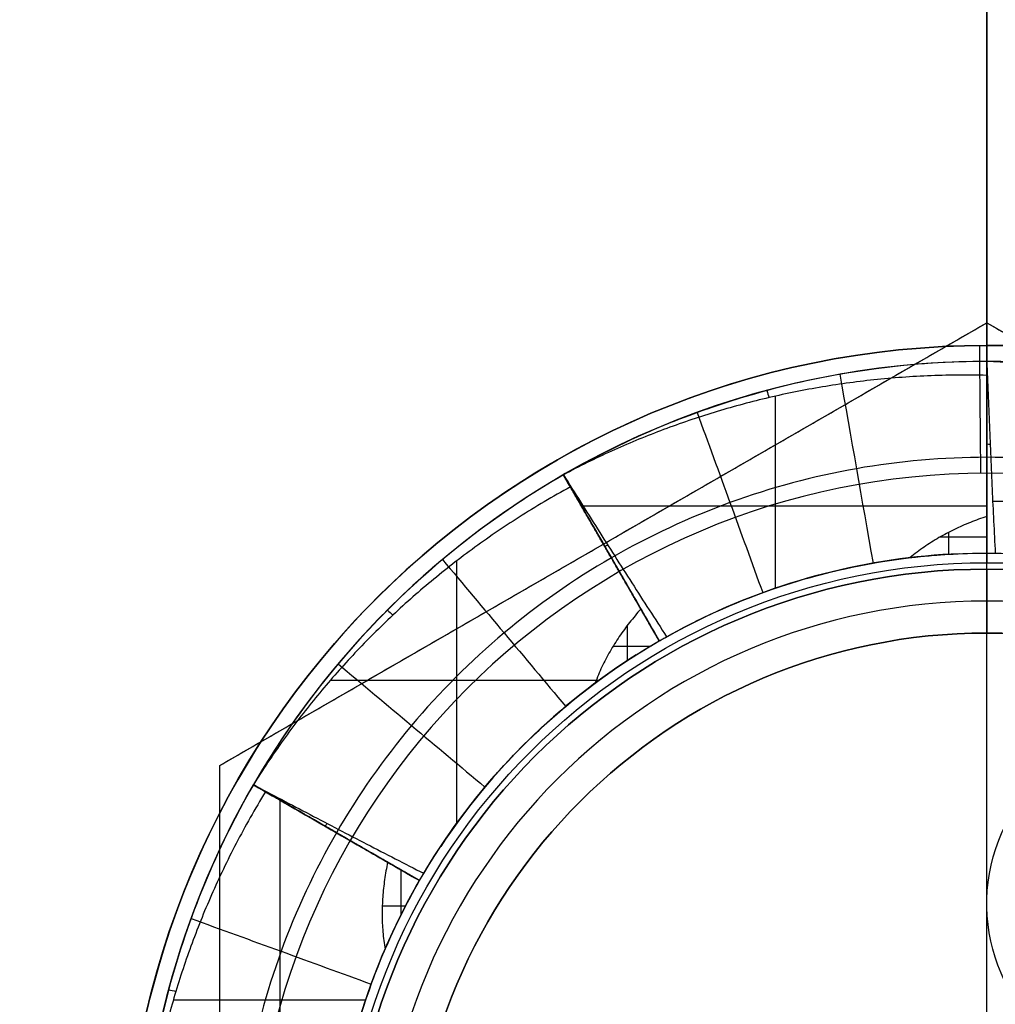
# Model space of a CAD drawing. Header units: millimetres. Extents: x -657 to 864, y -831 to 851.
# Tile 476 of 656: x 252 to 267, y 2 to 18. Entities that reach past the tile are written whole.
import ezdxf

# ---------------------------------------------------------------- set-up
doc = ezdxf.new("R2010")
doc.units = ezdxf.units.MM
doc.layers.add('Default', color=7, linetype='Continuous', true_color=0x000000)

# ---------------------------------------------------------------- blocks, each defined once
blk = doc.blocks.new('M20_TEETH_WASHER')
at = {"layer": 'Default'}
for p, q in [((-11.063, 0.091), (-11.063, 6.387)), ((-13.25, 0, -0.05), (-13.141, 0, -0.05)), ((-13.141, 0, -0.05), (-13.141, 0, 0)), ((-11.75, 0, 1.687), (-10.25, 0, 1.687)), ((-11.75, 0, 1), (-11.75, 0, 1.687)), ((-11.641, 0, -0.008), (-11.641, 0, 0)), ((-10.991, -6.32), (-10.991, 0)), ((-10.25, 0, -0.018), (-10.991, 0, -0.018)), ((-10.503, -0.731, 1), (-10.503, 0, 1)), ((-10.574, -0.6, 1), (-10.232, -0.6, 1)), ((-12.706, -3.312), (-9.7, -3.312)), ((-10.176, -5.875, 1.687), (-8.877, -5.125, 1.687)), ((-8.877, -5.125, -0.018), (-9.519, -5.496, -0.018)), ((-8.796, -5.846, 1), (-8.796, -5.263, 1)), ((-9.115, -5.627, 1), (-8.567, -5.627, 1)), ((-10.081, -5.82, -0.008), (-10.081, -5.82, 0)), ((-10.176, -5.875, 1), (-10.176, -5.875, 1.687)), ((-8.262, -10.27), (-8.262, -6.066)), ((-11.475, -6.625, -0.05), (-11.38, -6.57, -0.05)), ((-11.38, -6.57, -0.05), (-11.38, -6.57, 0)), ((-10.125, -8.3), (-6.014, -8.3)), ((-5.875, -10.176, 1.687), (-5.125, -8.877, 1.687)), ((-5.125, -8.877, -0.018), (-5.496, -9.519, -0.018)), ((-5.295, -9.171, 1), (-4.578, -9.171, 1)), ((-4.732, -9.459, 1), (-4.732, -9.092, 1)), ((-3.258, -12.728), (-3.258, -9.718)), ((-5.82, -10.081, -0.008), (-5.82, -10.081, 0)), ((-5.875, -10.176, 1), (-5.875, -10.176, 1.687)), ((-6.387, -11.063), (-0.091, -11.063)), ((-6.625, -11.475, -0.05), (-6.57, -11.38, -0.05)), ((-6.57, -11.38, -0.05), (-6.57, -11.38, 0))]:
    blk.add_line(p, q, dxfattribs=at)
for centre, radius, start, end in [((0, 0, 0.45), 13.25, 0, 180), ((0, 0, 0.45), 13.25, 180, 0), ((0, 0, 1.169), 10.25, 182.3524, 206.4762), ((0, 0, 1.169), 10.25, 212.3524, 236.4762), ((0, 0, 1.169), 10.25, 242.3524, 266.4762)]:
    blk.add_arc(centre, radius, start, end, dxfattribs=at)
at = {"layer": 'Default', "extrusion": (4.9645e-05, -1.33023e-05, 1)}
blk.add_arc((0, 0, 0.999), 13.25, 150, 180, dxfattribs=at)
at = {"layer": 'Default', "extrusion": (0, 0, -1)}
for centre, start, end in [((0, 0), 330.738, 0), ((0, 0, -1), 353.2763, 0), ((0, 0, -1), 323.2763, 330), ((0, 0), 300.738, 330), ((0, 0, -1), 293.2763, 300), ((0, 0), 270.738, 300)]:
    blk.add_arc(centre, 10.25, start, end, dxfattribs=at)
at = {"layer": 'Default', "extrusion": (4.9645e-05, 1.33023e-05, 1)}
blk.add_arc((0, 0, 0.999), 13.25, 180, 210, dxfattribs=at)
at = {"layer": 'Default', "extrusion": (3.63427e-05, 3.63427e-05, 1)}
blk.add_arc((0, 0, 0.999), 13.25, 210, 240, dxfattribs=at)
at = {"layer": 'Default', "extrusion": (-1.33023e-05, -4.9645e-05, -1)}
blk.add_arc((0, 0, -0.999), 13.25, 270, 300, dxfattribs=at)
at = {"layer": 'Default'}
for points, degree in [([(-11.475, 6.625, -0.1), (-11.764, 6.124, -0.086), (-12.277, 5.084, -0.058), (-12.835, 3.438, -0.026), (-13.174, 1.733, -0.005), (-13.25, 0.578), (-13.25, 0)], 3), ([(-11.286, 6.516, 0), (-11.451, 6.246, 0), (-11.756, 5.707, 0), (-12.141, 4.901, 0), (-12.463, 4.097, 0), (-12.727, 3.291, 0), (-12.938, 2.481, 0), (-13.097, 1.663, 0), (-13.204, 0.838, 0), (-13.241, 0.28), (-13.25, 0)], 3), ([(-10.25, 0, 1), (-10.25, 0.596, 1.16), (-10.146, 1.789, 1.479), (-9.681, 3.524, 1.944), (-9.175, 4.609, 2.235), (-8.877, 5.125, 2.373)], 3), ([(-13.25, 0), (-12.917, 0.013), (-12.25, 0.039), (-11.25, 0.081), (-10.583, 0.114), (-10.249, 0.132)], 3), ([(-13.032, 0, 0), (-13.068, 0, -0.017), (-13.141, 0, -0.05), (-13.213, 0, -0.083), (-13.25, 0, -0.1)], 3), ([(-13.032, 0, 0), (-13.068, 0, 0), (-13.141, 0, 0), (-13.214, 0), (-13.25, 0)], 3), ([(-13.25, 0), (-13.25, 0, -0.05), (-13.25, 0, -0.1)], 2), ([(-13.25, 0, 1), (-12.038, 0, 1), (-10.826, 0, 1)], 2), ([(-10.25, 0, 2.373), (-11.75, 0, 1.687), (-13.25, 0, 1)], 2), ([(-13.25, 0, -0.1), (-13.25, -0.579, -0.086), (-13.174, -1.736, -0.058), (-12.835, -3.44, -0.026), (-12.276, -5.086, -0.005), (-11.764, -6.125), (-11.475, -6.625)], 3), ([(-13.25, 0, 1), (-13.25, 0, 0.5), (-13.25, 0)], 2), ([(-13.25, 0, 1), (-12.25, 0, 1), (-11.25, 0, 1), (-10.25, 0, 1)], 3), ([(-13.032, 0, 0), (-13.04, -0.316, 0), (-13.034, -0.936, 0), (-12.965, -1.826, 0), (-12.842, -2.683, 0), (-12.668, -3.513, 0), (-12.445, -4.321, 0), (-12.174, -5.108, 0), (-11.854, -5.877, 0), (-11.607, -6.378), (-11.475, -6.625)], 3), ([(-10.25, 0), (-11.641, 0, 0), (-13.032, 0, 0)], 2), ([(-13.032, 0, 0), (-12.703, 0, 0), (-12.058, 0, -0.003), (-11.13, 0, -0.014), (-10.539, 0, -0.027), (-10.25, 0, -0.036)], 3), ([(-11.95, 0.052, 0), (-11.951, 0.034, -0.002), (-11.952, 0.017, -0.003), (-11.954, 0, -0.005)], 3), ([(-10.25, 0, 1.256), (-10.345, 0, 1.214), (-10.536, 0, 1.129), (-10.729, 0, 1.043), (-10.826, 0, 1)], 3), ([(-10.826, 0, 1), (-10.797, -0.087, 1), (-10.734, -0.259, 1), (-10.624, -0.509, 1), (-10.496, -0.751, 1), (-10.349, -0.983, 1), (-10.238, -1.129, 1), (-10.18, -1.2, 1)], 3), ([(-10.25, 0, 1), (-10.538, 0, 1), (-10.826, 0, 1)], 2), ([(-10.25, 0, -0.036), (-10.25, 0.022, -0.03), (-10.25, 0.066, -0.018), (-10.249, 0.11, -0.006), (-10.249, 0.132)], 3), ([(-10.18, -1.2, 1), (-10.203, -1.001, 1.045), (-10.238, -0.601, 1.132), (-10.25, -0.2, 1.215), (-10.25, 0, 1.256)], 3), ([(-10.25, 0, 1.256), (-10.25, 0, 1.814), (-10.25, 0, 2.373)], 2), ([(-10.25, 0), (-10.25, 0, -0.018), (-10.25, 0, -0.036)], 2), ([(-10.25, 0), (-10.25, 0, 0.5), (-10.25, 0, 1)], 2), ([(-8.877, -5.125, 1), (-9.175, -4.609, 1.16), (-9.681, -3.524, 1.479), (-10.146, -1.789, 1.944), (-10.25, -0.596, 2.235), (-10.25, 0, 2.373)], 3), ([(-13.25, 0, 1), (-12.25, 0, 1.458), (-11.25, 0, 1.915), (-10.25, 0, 2.373)], 3), ([(-13.049, -2.301, 1), (-12.064, -2.127, 1.313), (-11.079, -1.954, 1.626), (-10.094, -1.78, 1.939)], 3), ([(-12.794, -3.443, -0.027), (-12.757, -3.431, -0.018), (-12.721, -3.419, -0.009), (-12.684, -3.406, 0)], 3), ([(-12.451, -4.532, 1), (-11.511, -4.19, 1.159), (-10.572, -3.848, 1.318), (-9.632, -3.506, 1.477)], 3), ([(-11.475, -6.625), (-11.193, -6.447), (-10.628, -6.091), (-9.783, -5.555), (-9.222, -5.193), (-8.942, -5.01)], 3), ([(-8.877, -5.125, -0.036), (-8.888, -5.106, -0.03), (-8.91, -5.068, -0.018), (-8.931, -5.029, -0.006), (-8.942, -5.01)], 3), ([(-8.877, -5.125, 2.373), (-10.176, -5.875, 1.687), (-11.475, -6.625, 1)], 2), ([(-11.475, -6.625, 1), (-10.609, -6.125, 1), (-9.743, -5.625, 1), (-8.877, -5.125, 1)], 3), ([(-11.475, -6.625, 1), (-10.609, -6.125, 1.458), (-9.743, -5.625, 1.915), (-8.877, -5.125, 2.373)], 3), ([(-8.877, -5.125), (-10.081, -5.82, 0), (-11.286, -6.516, 0)], 2), ([(-11.286, -6.516, 0), (-11.001, -6.351, 0), (-10.442, -6.029, -0.003), (-9.639, -5.565, -0.014), (-9.127, -5.269, -0.027), (-8.877, -5.125, -0.036)], 3), ([(-8.877, -5.125, 1.256), (-8.959, -5.172, 1.214), (-9.124, -5.268, 1.129), (-9.292, -5.364, 1.043), (-9.376, -5.413, 1)], 3), ([(-8.877, -5.125, 1), (-9.126, -5.269, 1), (-9.376, -5.413, 1)], 2), ([(-8.216, -6.129, 1), (-8.336, -5.968, 1.045), (-8.566, -5.639, 1.132), (-8.777, -5.298, 1.215), (-8.877, -5.125, 1.256)], 3), ([(-8.877, -5.125, 1.256), (-8.877, -5.125, 1.814), (-8.877, -5.125, 2.373)], 2), ([(-8.877, -5.125, -0.036), (-8.877, -5.125, -0.018), (-8.877, -5.125)], 2), ([(-5.125, -8.877, 1), (-5.641, -8.579, 1.16), (-6.622, -7.892, 1.479), (-7.892, -6.622, 1.944), (-8.579, -5.641, 2.235), (-8.877, -5.125, 2.373)], 3), ([(-11.475, -6.625, 1), (-10.425, -6.019, 1), (-9.376, -5.413, 1)], 2), ([(-9.376, -5.413, 1), (-9.307, -5.474, 1), (-9.167, -5.591, 1), (-8.946, -5.753, 1), (-8.714, -5.898, 1), (-8.471, -6.026, 1), (-8.302, -6.097, 1), (-8.216, -6.129, 1)], 3), ([(-10.375, -5.93, 0), (-10.367, -5.946, -0.002), (-10.36, -5.961, -0.003), (-10.352, -5.977, -0.005)], 3), ([(-11.286, -6.516, 0), (-11.317, -6.534, -0.017), (-11.38, -6.57, -0.05), (-11.443, -6.607, -0.083), (-11.475, -6.625, -0.1)], 3), ([(-11.475, -6.625), (-11.443, -6.607), (-11.38, -6.57, 0), (-11.317, -6.534, 0), (-11.286, -6.516, 0)], 3), ([(-11.475, -6.625), (-11.475, -6.625, -0.05), (-11.475, -6.625, -0.1)], 2), ([(-11.475, -6.625, -0.1), (-11.185, -7.126, -0.086), (-10.541, -8.09, -0.058), (-9.395, -9.397, -0.026), (-8.088, -10.543, -0.005), (-7.125, -11.186), (-6.625, -11.475)], 3), ([(-11.286, -6.516, 0), (-11.135, -6.794, 0), (-10.82, -7.327, 0), (-10.315, -8.064, 0), (-9.779, -8.745, 0), (-9.214, -9.377, 0), (-8.617, -9.964, 0), (-7.989, -10.511, 0), (-7.328, -11.017, 0), (-6.863, -11.327), (-6.625, -11.475)], 3), ([(-10.15, -8.517, 1), (-9.384, -7.874, 1.313), (-8.618, -7.232, 1.626), (-7.852, -6.589, 1.939)], 3), ([(-8.517, -10.15, 1), (-7.874, -9.384, 1.159), (-7.231, -8.618, 1.318), (-6.589, -7.852, 1.477)], 3), ([(-6.625, -11.475), (-6.47, -11.18), (-6.159, -10.589), (-5.695, -9.702), (-5.39, -9.108), (-5.239, -8.81)], 3), ([(-5.125, -8.877, 2.373), (-5.875, -10.176, 1.687), (-6.625, -11.475, 1)], 2), ([(-6.625, -11.475, 1), (-6.125, -10.609, 1.458), (-5.625, -9.743, 1.915), (-5.125, -8.877, 2.373)], 3), ([(-5.125, -8.877), (-5.82, -10.081, 0), (-6.516, -11.286, 0)], 2), ([(-6.516, -11.286, 0), (-6.351, -11.001, 0), (-6.029, -10.442, -0.003), (-5.565, -9.639, -0.014), (-5.269, -9.127, -0.027), (-5.125, -8.877, -0.036)], 3), ([(-5.643, -9.775, 1), (-5.471, -9.475, 1), (-5.298, -9.176, 1), (-5.125, -8.877, 1)], 3), ([(-5.125, -8.877, 1.256), (-5.172, -8.959, 1.214), (-5.268, -9.124, 1.129), (-5.364, -9.292, 1.043), (-5.413, -9.376, 1)], 3), ([(-5.125, -8.877, 1), (-5.269, -9.126, 1), (-5.413, -9.376, 1)], 2), ([(-5.125, -8.877, -0.036), (-5.144, -8.866, -0.03), (-5.182, -8.844, -0.018), (-5.22, -8.821, -0.006), (-5.239, -8.81)], 3), ([(-4.05, -9.416, 1), (-4.235, -9.336, 1.045), (-4.599, -9.167, 1.132), (-4.952, -8.977, 1.215), (-5.125, -8.877, 1.256)], 3), ([(-5.125, -8.877, 1.256), (-5.125, -8.877, 1.814), (-5.125, -8.877, 2.373)], 2), ([(-5.125, -8.877, -0.036), (-5.125, -8.877, -0.018), (-5.125, -8.877)], 2), ([(0, -10.25, 1), (-0.596, -10.25, 1.16), (-1.789, -10.146, 1.479), (-3.524, -9.681, 1.944), (-4.609, -9.175, 2.235), (-5.125, -8.877, 2.373)], 3), ([(-9.358, -9.379, -0.027), (-9.332, -9.35, -0.018), (-9.307, -9.321, -0.009), (-9.282, -9.292, 0)], 3), ([(-6.625, -11.475, 1), (-6.019, -10.425, 1), (-5.413, -9.376, 1)], 2), ([(-5.413, -9.376, 1), (-5.323, -9.394, 1), (-5.142, -9.426, 1), (-4.87, -9.455, 1), (-4.597, -9.465, 1), (-4.323, -9.454, 1), (-4.141, -9.431, 1), (-4.05, -9.416, 1)], 3), ([(-4.532, -12.451, 1), (-4.19, -11.511, 1.313), (-3.848, -10.572, 1.626), (-3.506, -9.632, 1.939)], 3), ([(-6.02, -10.323, 0), (-6.005, -10.333, -0.002), (-5.991, -10.342, -0.003), (-5.977, -10.352, -0.005)], 3), ([(-6.516, -11.286, 0), (-6.534, -11.317, -0.017), (-6.57, -11.38, -0.05), (-6.607, -11.443, -0.083), (-6.625, -11.475, -0.1)], 3), ([(-6.516, -11.286, 0), (-6.534, -11.317, 0), (-6.57, -11.38, 0), (-6.607, -11.443), (-6.625, -11.475)], 3), ([(-6.516, -11.286, 0), (-6.246, -11.451, 0), (-5.706, -11.756, 0), (-4.901, -12.141, 0), (-4.097, -12.463, 0), (-3.291, -12.727, 0), (-2.481, -12.938, 0), (-1.663, -13.097, 0), (-0.838, -13.204, 0), (-0.28, -13.241), (0, -13.25)], 3), ([(-6.625, -11.475), (-6.625, -11.475, -0.05), (-6.625, -11.475, -0.1)], 2), ([(-6.625, -11.475, -0.1), (-6.124, -11.764, -0.086), (-5.084, -12.277, -0.058), (-3.438, -12.835, -0.026), (-1.733, -13.174, -0.005), (-0.578, -13.25), (0, -13.25)], 3), ([(-3.415, -12.801, -0.027), (-3.407, -12.763, -0.018), (-3.4, -12.726, -0.009), (-3.392, -12.688, 0)], 3)]:
    blk.add_open_spline(points, degree=degree, dxfattribs=at)
for points in [[(-10.176, 5.875, 1.687), (-10.176, 5.875, 1.687), (-10.518, 5.283, 1.617), (-11.098, 4.039, 1.472), (-11.631, 2.051, 1.24), (-11.75, 0.684, 1.08), (-11.75, 0, 1)], [(-11.75, 0, 1.687), (-11.75, 0, 1.687), (-11.75, -0.684, 1.617), (-11.631, -2.051, 1.472), (-11.098, -4.039, 1.24), (-10.517, -5.283, 1.08), (-10.176, -5.875, 1)], [(-10.176, -5.875, 1.687), (-10.176, -5.875, 1.687), (-9.834, -6.467, 1.617), (-9.047, -7.591, 1.472), (-7.591, -9.047, 1.24), (-6.467, -9.834, 1.08), (-5.875, -10.176, 1)], [(-5.875, -10.176, 1.687), (-5.875, -10.176, 1.687), (-5.283, -10.518, 1.617), (-4.039, -11.098, 1.472), (-2.051, -11.631, 1.24), (-0.684, -11.75, 1.08), (0, -11.75, 1)]]:
    blk.add_open_spline(points, degree=3, knots=[-0.000017, -0.000017, -0.000017, -0.000017, 0, 0.333333, 0.666667, 1, 1, 1, 1], dxfattribs=at)
blk = doc.blocks.new('M20X1_5NUT')
at = {"layer": 'Default', "color": 254, "true_color": 0xdac7e0}
for p, q in [((13.856, 0, 2), (6.928, 12, 2)), ((9, 0), (13.856, 0)), ((9, 0, 4), (13.856, 0, 4)), ((6.928, -12, 2), (13.856, 0, 2)), ((10.392, -6), (10.392, -6, 4)), ((-6.928, -12, 2), (6.928, -12, 2))]:
    blk.add_line(p, q, dxfattribs=at)
at = {"layer": 'Default', "color": 254, "true_color": 0xdac7e0, "extrusion": (0, 0, -1)}
for centre, start, end in [((0, 0), 0, 180), ((0, 0, -4), 0, 180), ((0, 0), 180, 0), ((0, 0, -4), 180, 0)]:
    blk.add_arc(centre, 9, start, end, dxfattribs=at)
at = {"layer": 'Default', "color": 254, "true_color": 0xdac7e0}
for start, end in [(0, 180), (180, 0)]:
    blk.add_arc((0, 0, 2), 9, start, end, dxfattribs=at)
for points in [[(13.856, 0), (10.392, 6), (6.928, 12)], [(13.856, 0, 4), (10.392, 6, 4), (6.928, 12, 4)], [(6.928, -12), (10.392, -6), (13.856, 0)], [(6.928, -12, 4), (10.392, -6, 4), (13.856, 0, 4)], [(9, 0), (9, 0, 2), (9, 0, 4)], [(13.856, 0, 4), (13.856, 0, 2), (13.856, 0)], [(-6.928, -12), (0, -12), (6.928, -12)], [(-6.928, -12, 4), (0, -12, 4), (6.928, -12, 4)], [(6.928, -12), (6.928, -12, 2), (6.928, -12, 4)]]:
    blk.add_open_spline(points, degree=2, dxfattribs=at)
blk = doc.blocks.new('LED_DRIVER_CE')
at = {"layer": 'Default'}
for points in [[(0, 22.5, -52.5), (0, 22.5, 6), (0, 22.5, 64.5)], [(28, 22.5, -39.5), (28, 22.5), (28, 22.5, 39.5)]]:
    blk.add_open_spline(points, degree=2, dxfattribs=at)

msp = doc.modelspace()

# ---------------------------------------------------------------- linework, layer by layer
at = {"layer": 'Default'}
for p, q in [((267.302, 9.015, 735.19), (267.302, 12.515, 735.19)), ((267.302, -12.485, 715.19), (267.302, 10.515, 715.19)), ((267.302, 9.015, 736.69), (267.302, 8.015, 736.69)), ((267.302, 9.015, 738.69), (267.302, 8.015, 738.69)), ((267.302, 1.765, 743.19), (267.302, 8.515, 743.19))]:
    msp.add_line(p, q, dxfattribs=at)
at = {"layer": 'Default', "color": 18, "true_color": 0x000000}
for centre, radius in [((267.302, -0.985, 786.549), 95), ((267.302, -0.985, 786.679), 93.757), ((267.302, -0.985, 786.81), 92.514), ((267.302, -0.985, 757.914), 91.99), ((267.302, -0.985, 772.657), 91.026), ((267.302, -0.985, 758.504), 89.539), ((267.302, -0.985, 755.319), 88.205), ((267.302, -0.985, 751.107), 86.395), ((267.302, -0.985, 753.396), 85.337), ((267.302, -0.985, 738.979), 43.812), ((267.302, -0.985, 741.424), 43.273), ((267.302, -0.985, 737.691), 10.1), ((267.302, -0.985, 735.19), 10.1), ((267.302, -0.985, 736.441), 10.1)]:
    msp.add_circle(centre, radius, dxfattribs=at)
at = {"layer": 'Default'}
for centre, radius, start, end in [((267.302, -0.985, 717.19), 13.5, 90, 270), ((267.302, -0.985, 726.19), 13.5, 90, 167.4332), ((267.302, -0.985, 717.19), 13.5, 270, 90), ((267.302, -0.985, 726.19), 13.5, 72.5668, 90), ((267.302, -0.985, 715.19), 11.5, 90, 270), ((267.302, -0.985, 715.19), 11.5, 270, 90), ((267.302, -0.985, 738.69), 10, 90, 270), ((267.302, -0.985, 735.94), 10, 90, 270), ((267.302, -0.985, 740.69), 10, 90, 270), ((267.302, -0.985, 735.94), 10, 270, 90), ((267.302, -0.985, 740.69), 10, 270, 90), ((267.302, -0.985, 743.19), 9.5, 90, 270), ((267.302, -0.985, 743.19), 9.5, 270, 90), ((267.302, -0.985, 736.69), 9, 90, 270), ((267.302, -0.985, 736.69), 9, 270, 90)]:
    msp.add_arc(centre, radius, start, end, dxfattribs=at)
at = {"layer": 'Default', "extrusion": (0, 0, -1)}
for centre, radius, start, end in [((-267.302, -0.985, -735.19), 13.5, 270, 90), ((-267.302, -0.985, -735.19), 13.5, 90, 270), ((-267.302, -0.985, -736.69), 10, 270, 90), ((-267.302, -0.985, -735.19), 10, 270, 90), ((-267.302, -0.985, -742.69), 10, 270, 90), ((-267.302, -0.985, -736.69), 10, 90, 270), ((-267.302, -0.985, -735.19), 10, 90, 270), ((-267.302, -0.985, -738.69), 10, 90, 270), ((-267.302, -0.985, -742.69), 10, 90, 270), ((-267.302, -0.985, -738.69), 9, 270, 90), ((-267.302, -0.985, -737.69), 9, 270, 90), ((-267.302, -0.985, -738.69), 9, 90, 270), ((-267.302, -0.985, -737.69), 9, 90, 270), ((-270.052, 3.778, -715.19), 2.75, 210, 30), ((-270.052, 3.778, -743.19), 2.75, 300, 30)]:
    msp.add_arc(centre, radius, start, end, dxfattribs=at)
at = {"layer": 'Default', "extrusion": (0.999966, 0.008274, -3.67417e-18)}
msp.add_arc((8.303, 717.19, 267.285), 2, 270, 0, dxfattribs=at)
at = {"layer": 'Default', "extrusion": (-1, 0, 0)}
msp.add_arc((-10.515, 717.19, -267.302), 2, 180, 270, dxfattribs=at)
at = {"layer": 'Default'}
for points, knots in [([(357.909, -0.985, 781.549), (357.909, 89.622, 781.549), (267.302, 89.622, 781.549), (176.696, 89.622, 781.549), (176.696, -0.985, 781.549)], [0, 0, 0, 164.933614, 164.933614, 329.867229, 329.867229, 329.867229]), ([(177.931, -0.985, 781.549), (177.931, 88.386, 781.549), (267.302, 88.386, 781.549), (356.674, 88.386, 781.549), (356.674, -0.985, 781.549)], [0, 0, 0, 170.431401, 170.431401, 340.862803, 340.862803, 340.862803]), ([(353.791, -0.985, 786.549), (353.791, 85.503, 786.549), (267.302, 85.503, 786.549), (180.814, 85.503, 786.549), (180.814, -0.985, 786.549)], [0, 0, 0, 164.933614, 164.933614, 329.867229, 329.867229, 329.867229]), ([(180.814, -0.985, 785.049), (180.814, 85.503, 785.049), (267.302, 85.503, 785.049), (353.791, 85.503, 785.049), (353.791, -0.985, 785.049)], [0, 0, 0, 164.933614, 164.933614, 329.867229, 329.867229, 329.867229]), ([(353.791, -0.985, 786.549), (353.791, 85.503, 786.549), (267.302, 85.503, 786.549), (180.814, 85.503, 786.549), (180.814, -0.985, 786.549)], [0, 0, 0, 164.933614, 164.933614, 329.867229, 329.867229, 329.867229]), ([(190.698, -0.985, 786.549), (190.698, 75.619, 786.549), (267.302, 75.619, 786.549), (343.906, 75.619, 786.549), (343.906, -0.985, 786.549)], [0, 0, 0, 146.084058, 146.084058, 292.168117, 292.168117, 292.168117]), ([(190.698, -0.985, 785.049), (190.698, 75.619, 785.049), (267.302, 75.619, 785.049), (343.906, 75.619, 785.049), (343.906, -0.985, 785.049)], [-292.168117, -292.168117, -292.168117, -146.084058, -146.084058, 0, 0, 0]), ([(343.906, -0.985, 785.799), (343.906, 75.619, 785.799), (267.302, 75.619, 785.799), (190.698, 75.619, 785.799), (190.698, -0.985, 785.799)], [146.084058, 146.084058, 146.084058, 292.168117, 292.168117, 438.252175, 438.252175, 438.252175])]:
    msp.add_rational_spline(points, [1, 0.707106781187, 1, 0.707106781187, 1], degree=2, knots=knots, dxfattribs=at)
msp.add_rational_spline([(267.302, 85.503, 785.049), (180.814, 85.503, 785.049), (180.814, -0.985, 785.049)], [1, 0.707106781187, 1], degree=2, dxfattribs=at)
at = {"layer": 'Default', "color": 18, "true_color": 0x000000}
for points, weights in [([(267.302, 9.115, 735.19), (267.302, 38.35, 734.771), (267.302, 85.41, 751.107)], [1, 0.990795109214, 1]), ([(267.302, 84.352, 753.396), (267.302, 37.801, 737.266), (267.302, 9.115, 737.691)], [1, 0.990871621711, 1])]:
    msp.add_rational_spline(points, weights, degree=2, dxfattribs=at)
at = {"layer": 'Default'}
for points in [[(267.302, 12.515, 735.19), (267.302, 12.515, 726.19), (267.302, 12.515, 717.19)], [(267.302, 9.015, 736.69), (267.302, 9.015, 735.94), (267.302, 9.015, 735.19)], [(267.302, 9.015, 742.69), (267.302, 9.015, 740.69), (267.302, 9.015, 738.69)], [(267.302, 9.015, 742.69), (267.302, 8.765, 742.94), (267.302, 8.515, 743.19)], [(267.302, 8.015, 736.69), (267.302, 8.015, 737.69), (267.302, 8.015, 738.69)]]:
    msp.add_open_spline(points, degree=2, dxfattribs=at)
at = {"layer": 'Default', "color": 18, "true_color": 0x000000}
msp.add_open_spline([(267.302, 9.115, 737.691), (267.302, 9.115, 736.441), (267.302, 9.115, 735.19)], degree=2, dxfattribs=at)

# ---------------------------------------------------------------- block references
at = {"layer": 'Default', "extrusion": (-0.5, 0.866025, 0), "xscale": 0.8928571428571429, "yscale": 0.8895844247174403, "zscale": 0.7777777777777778, "rotation": 89.99999999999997}
msp.add_blockref('LED_DRIVER_CE', (-183.382, 757.19, -137.505), dxfattribs=at)
at = {"layer": 'Default', "extrusion": (0, -4.44105e-16, -1), "rotation": 90}
msp.add_blockref('M20X1_5NUT', (-267.302, -0.985, -743.19), dxfattribs=at)
msp.add_blockref('M20X1_5NUT', (-267.302, -0.985, -743.19), dxfattribs=at)
at = {"layer": 'Default', "rotation": 270}
msp.add_blockref('M20_TEETH_WASHER', (267.302, -0.985, 737.69), dxfattribs=at)
msp.add_blockref('M20_TEETH_WASHER', (267.302, -0.985, 737.69), dxfattribs=at)

doc.saveas('drawing.dxf')
